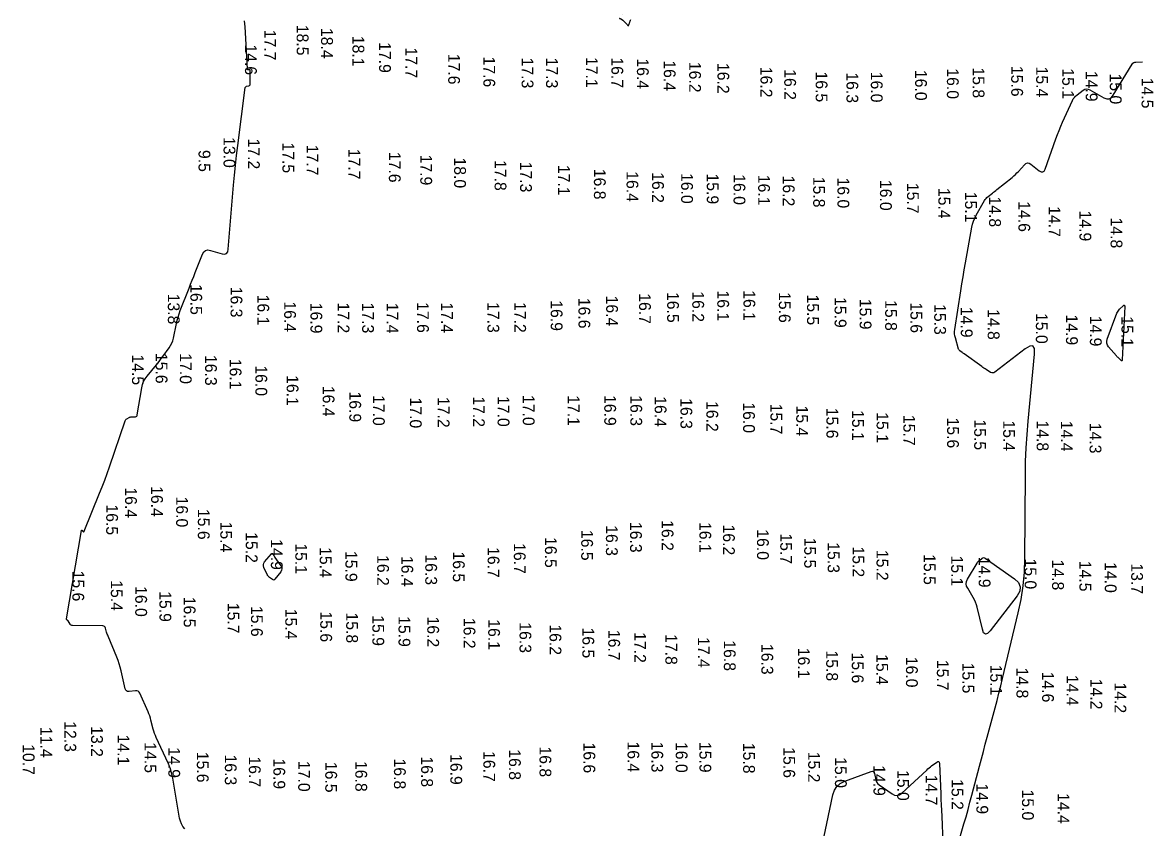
# Model space of a CAD drawing. Extents: x 988130 to 1132882, y 654656 to 841453.
# Drawn here: x 1052382.3 to 1052861.8, y 750134.6 to 750475.8 of the extents above; entities that cross this region are included whole.
import ezdxf

# ---------------------------------------------------------------- set-up
doc = ezdxf.new("R2010")
doc.units = 0
doc.layers.add('V-TOPO-MAJR', color=7, linetype='Continuous')
doc.layers.add('V-TOPO-SOUN', color=7, linetype='Continuous')

msp = doc.modelspace()

# ---------------------------------------------------------------- linework, layer by layer
at = {"layer": 'V-TOPO-MAJR'}
for points in [[(1052451.14, 750133.97), (1052450.34, 750134.96), (1052449.7, 750136.03), (1052449.23, 750137.19), (1052448.93, 750138.43), (1052446.04, 750155.47), (1052445.94, 750156.02), (1052445.82, 750156.57), (1052445.68, 750157.11), (1052445.53, 750157.64), (1052444.87, 750159.77), (1052444.69, 750160.3), (1052444.5, 750160.82), (1052444.29, 750161.34), (1052444.07, 750161.85), (1052439.02, 750172.64), (1052438.63, 750173.52), (1052438.29, 750174.42), (1052437.99, 750175.32), (1052437.73, 750176.25), (1052436.78, 750179.98), (1052436.53, 750180.9), (1052436.23, 750181.81), (1052435.9, 750182.71), (1052435.53, 750183.59), (1052432.04, 750191.4), (1052431.72, 750191.93), (1052431.3, 750192.28), (1052430.78, 750192.47), (1052430.16, 750192.48), (1052427.5, 750192.19), (1052426.89, 750192.21), (1052426.42, 750192.41), (1052426.08, 750192.79), (1052425.86, 750193.36), (1052424.11, 750200.99), (1052423.74, 750202.47), (1052423.3, 750203.93), (1052422.81, 750205.37), (1052422.25, 750206.79), (1052418.59, 750215.57), (1052418.42, 750216), (1052418.26, 750216.43), (1052418.12, 750216.86), (1052417.98, 750217.3), (1052417.47, 750219.07), (1052417.31, 750219.46), (1052417.05, 750219.74), (1052416.72, 750219.91), (1052416.3, 750219.97), (1052403.47, 750220.12), (1052403.17, 750220.16), (1052402.91, 750220.26), (1052402.69, 750220.43), (1052402.5, 750220.66), (1052401.61, 750222.1), (1052401.56, 750222.18), (1052401.5, 750222.26), (1052401.43, 750222.33), (1052401.35, 750222.39), (1052401.03, 750222.61), (1052400.97, 750222.68), (1052400.92, 750222.75), (1052400.9, 750222.83), (1052400.91, 750222.92), (1052407.34, 750260.39), (1052407.38, 750260.52), (1052407.44, 750260.58), (1052407.53, 750260.57), (1052407.64, 750260.49), (1052408.12, 750260), (1052408.23, 750259.92), (1052408.33, 750259.9), (1052408.42, 750259.95), (1052408.49, 750260.08), (1052415.02, 750276.25), (1052416.11, 750279.01), (1052417.17, 750281.78), (1052418.18, 750284.56), (1052419.15, 750287.36), (1052425.83, 750306.99), (1052425.93, 750307.24), (1052426.08, 750307.45), (1052426.27, 750307.64), (1052426.5, 750307.79), (1052427.48, 750308.32), (1052427.73, 750308.44), (1052427.98, 750308.52), (1052428.25, 750308.58), (1052428.52, 750308.61), (1052430.15, 750308.69), (1052430.47, 750308.75), (1052430.72, 750308.89), (1052430.89, 750309.12), (1052430.99, 750309.44), (1052432.85, 750320.92), (1052433.16, 750322.27), (1052433.64, 750323.55), (1052434.28, 750324.76), (1052435.1, 750325.89), (1052439.05, 750330.68), (1052439.77, 750331.56), (1052440.47, 750332.45), (1052441.15, 750333.34), (1052441.83, 750334.25), (1052444.5, 750337.88), (1052445.12, 750338.82), (1052445.62, 750339.8), (1052446.02, 750340.83), (1052446.3, 750341.92), (1052447.59, 750348.15), (1052447.91, 750349.55), (1052448.29, 750350.93), (1052448.72, 750352.3), (1052449.22, 750353.65), (1052452.92, 750363.15), (1052453.57, 750364.83), (1052454.23, 750366.51), (1052454.89, 750368.19), (1052455.55, 750369.86), (1052458.57, 750377.54), (1052459.14, 750378.54), (1052459.89, 750379.15), (1052460.84, 750379.38), (1052461.97, 750379.21), (1052466.9, 750377.8), (1052467.99, 750377.65), (1052468.8, 750377.91), (1052469.33, 750378.58), (1052469.57, 750379.65), (1052471.8, 750406.85), (1052472.16, 750411.05), (1052472.58, 750415.25), (1052473.05, 750419.44), (1052473.57, 750423.63), (1052476.77, 750448.22), (1052476.83, 750448.45), (1052476.94, 750448.63), (1052477.11, 750448.75), (1052477.33, 750448.83), (1052478.33, 750449.03), (1052478.55, 750449.11), (1052478.71, 750449.24), (1052478.8, 750449.42), (1052478.83, 750449.65), (1052478.89, 750455.42), (1052478.87, 750455.55), (1052478.81, 750455.64), (1052478.72, 750455.7), (1052478.59, 750455.71), (1052477.99, 750455.68), (1052477.86, 750455.7), (1052477.77, 750455.75), (1052477.71, 750455.84), (1052477.68, 750455.97), (1052476.85, 750471.54), (1052476.7, 750474.03), (1052476.49, 750476.52)], [(1052775.84, 750116.29), (1052781.51, 750136.03), (1052782.38, 750139.08), (1052783.23, 750142.14), (1052784.06, 750145.21), (1052784.88, 750148.28), (1052788.11, 750160.56), (1052788.92, 750163.63), (1052789.73, 750166.7), (1052790.55, 750169.77), (1052791.37, 750172.84), (1052794.71, 750185.27), (1052795.53, 750188.36), (1052796.33, 750191.46), (1052797.11, 750194.57), (1052797.87, 750197.68), (1052804.53, 750225.52), (1052805.73, 750231.22), (1052806.59, 750236.96), (1052807.12, 750242.74), (1052807.33, 750248.56), (1052807.56, 750284), (1052807.66, 750289.71), (1052807.89, 750295.42), (1052808.25, 750301.12), (1052808.73, 750306.82), (1052811.46, 750335.24), (1052811.42, 750337.53), (1052810.73, 750338.66), (1052809.41, 750338.63), (1052807.45, 750337.45), (1052794.67, 750327.58), (1052794.22, 750327.32), (1052793.77, 750327.21), (1052793.3, 750327.27), (1052792.83, 750327.48), (1052790.92, 750328.67), (1052790.44, 750328.97), (1052789.97, 750329.28), (1052789.51, 750329.59), (1052789.05, 750329.92), (1052781.57, 750335.29), (1052781.35, 750335.45), (1052781.13, 750335.61), (1052780.9, 750335.77), (1052780.68, 750335.92), (1052779.79, 750336.55), (1052779.59, 750336.72), (1052779.42, 750336.91), (1052779.29, 750337.13), (1052779.2, 750337.38), (1052777.86, 750342.11), (1052777.66, 750342.98), (1052777.55, 750343.87), (1052777.55, 750344.76), (1052777.64, 750345.65), (1052780.16, 750362.01), (1052780.63, 750364.99), (1052781.11, 750367.96), (1052781.62, 750370.94), (1052782.15, 750373.91), (1052784.88, 750389), (1052785.18, 750390.34), (1052785.59, 750391.64), (1052786.1, 750392.9), (1052786.73, 750394.12), (1052790.2, 750400.3), (1052790.52, 750400.8), (1052790.87, 750401.26), (1052791.27, 750401.67), (1052791.72, 750402.06), (1052793.59, 750403.5), (1052794.06, 750403.87), (1052794.52, 750404.23), (1052794.99, 750404.6), (1052795.45, 750404.97), (1052801.92, 750410.15), (1052802.64, 750410.75), (1052803.33, 750411.37), (1052803.99, 750412.03), (1052804.63, 750412.71), (1052807.12, 750415.51), (1052807.76, 750416.05), (1052808.42, 750416.27), (1052809.12, 750416.17), (1052809.84, 750415.76), (1052813.46, 750412.95), (1052814.25, 750412.5), (1052814.91, 750412.46), (1052815.46, 750412.85), (1052815.88, 750413.65), (1052820.45, 750426.47), (1052821.12, 750428.28), (1052821.83, 750430.08), (1052822.57, 750431.86), (1052823.35, 750433.62), (1052827.48, 750442.68), (1052827.86, 750443.4), (1052828.32, 750444.05), (1052828.86, 750444.63), (1052829.48, 750445.16), (1052832.12, 750447.12), (1052832.78, 750447.5), (1052833.46, 750447.65), (1052834.16, 750447.58), (1052834.86, 750447.29), (1052840.88, 750443.91), (1052842.06, 750443.45), (1052843.11, 750443.47), (1052844.04, 750443.97), (1052844.84, 750444.94), (1052852.88, 750458.16), (1052853.16, 750458.53), (1052853.5, 750458.8), (1052853.9, 750458.97), (1052854.36, 750459.05), (1052857.26, 750459.2)], [(1052715.85, 750100.43), (1052725.89, 750148.3), (1052726.55, 750150.28), (1052727.61, 750151.92), (1052729.08, 750153.2), (1052730.95, 750154.13), (1052742.14, 750158.21), (1052742.7, 750158.33), (1052743.14, 750158.22), (1052743.45, 750157.9), (1052743.64, 750157.36), (1052744.15, 750154.74), (1052744.33, 750154.12), (1052744.61, 750153.56), (1052745, 750153.08), (1052745.49, 750152.66), (1052751.02, 750148.75), (1052752.11, 750148.18), (1052753.17, 750148.04), (1052754.2, 750148.33), (1052755.2, 750149.04), (1052765.7, 750158.88), (1052766.2, 750159.34), (1052766.72, 750159.78), (1052767.25, 750160.21), (1052767.79, 750160.62), (1052770, 750162.22), (1052770.49, 750162.49), (1052770.84, 750162.48), (1052771.06, 750162.21), (1052771.16, 750161.66), (1052771.67, 750148.81), (1052771.77, 750146.44), (1052771.86, 750144.08), (1052771.96, 750141.71), (1052772.06, 750139.34), (1052772.99, 750116.63)]]:
    msp.add_lwpolyline(points, dxfattribs=at)
for points in [[(1052849.52, 750356.01), (1052849.65, 750355.82), (1052849.67, 750355.42), (1052848.63, 750332.79), (1052848.58, 750332.52), (1052848.48, 750332.4), (1052848.32, 750332.42), (1052848.1, 750332.57), (1052847.11, 750333.49), (1052846.86, 750333.73), (1052846.62, 750333.97), (1052846.39, 750334.21), (1052846.17, 750334.46), (1052842.86, 750338.27), (1052842.35, 750339.02), (1052842.08, 750339.8), (1052842.06, 750340.63), (1052842.27, 750341.5), (1052846.4, 750352.57), (1052846.61, 750353.04), (1052846.86, 750353.48), (1052847.16, 750353.89), (1052847.5, 750354.27), (1052848.98, 750355.73), (1052849.3, 750355.98)], [(1052488.17, 750250.69), (1052488.29, 750250.64), (1052488.41, 750250.5), (1052488.86, 750249.77), (1052488.97, 750249.59), (1052489.09, 750249.41), (1052489.21, 750249.23), (1052489.33, 750249.05), (1052491.87, 750245.5), (1052492.22, 750244.85), (1052492.32, 750244.21), (1052492.19, 750243.57), (1052491.81, 750242.94), (1052489.32, 750239.77), (1052489.07, 750239.54), (1052488.81, 750239.44), (1052488.53, 750239.47), (1052488.24, 750239.63), (1052487.02, 750240.56), (1052486.74, 750240.81), (1052486.49, 750241.08), (1052486.27, 750241.39), (1052486.09, 750241.72), (1052484.66, 750244.8), (1052484.46, 750245.42), (1052484.45, 750246.01), (1052484.62, 750246.58), (1052484.98, 750247.12), (1052487.9, 750250.54), (1052488.04, 750250.66)], [(1052790.59, 750216.46), (1052789.86, 750217.08), (1052789.31, 750218.56), (1052787.12, 750227.89), (1052786.82, 750228.98), (1052786.44, 750230.03), (1052785.98, 750231.05), (1052785.44, 750232.03), (1052783.1, 750235.91), (1052782.65, 750236.88), (1052782.5, 750237.85), (1052782.64, 750238.83), (1052783.07, 750239.8), (1052787.06, 750246.63), (1052787.27, 750246.95), (1052787.5, 750247.24), (1052787.76, 750247.51), (1052788.04, 750247.75), (1052789.24, 750248.68), (1052789.54, 750248.86), (1052789.84, 750248.92), (1052790.15, 750248.87), (1052790.46, 750248.71), (1052802.9, 750239.95), (1052804.6, 750238.34), (1052805.35, 750236.59), (1052805.15, 750234.7), (1052804.01, 750232.66), (1052792.62, 750217.85), (1052791.51, 750216.72)]]:
    msp.add_lwpolyline(points, close=True, dxfattribs=at)

# ---------------------------------------------------------------- texts
at = {"layer": 'V-TOPO-SOUN'}
for s, rotation, p in [('16.7 ', 250, (1052639.02, 750487.73)), ('18.5 ', 270, (1052498.58, 750474.84)), ('17.7 ', 270, (1052484.82, 750472.74)), ('18.4 ', 270, (1052508.92, 750473.5)), ('18.1 ', 270, (1052522.22, 750470.17)), ('14.6 ', 270, (1052476.64, 750466.54)), ('17.9 ', 270, (1052533.5, 750467.48)), ('17.7 ', 270, (1052544.7, 750465.24)), ('17.6 ', 270, (1052562.8, 750462.54)), ('17.6 ', 270, (1052577.72, 750461.39)), ('17.3 ', 270, (1052593.95, 750460.92)), ('17.3 ', 270, (1052604.3, 750460.92)), ('17.1 ', 270, (1052621.21, 750461.19)), ('16.7 ', 270, (1052632.02, 750461.04)), ('16.4 ', 270, (1052642.84, 750460.59)), ('16.4 ', 270, (1052654.23, 750459.78)), ('16.2 ', 270, (1052664.99, 750459.13)), ('16.2 ', 270, (1052676.98, 750458.66)), ('16.2 ', 270, (1052695.23, 750457.03)), ('16.2 ', 270, (1052705.3, 750456)), ('16.0 ', 270, (1052760.8, 750455.72)), ('16.0 ', 270, (1052774.28, 750456.39)), ('15.8 ', 270, (1052785.2, 750456.77)), ('15.6 ', 270, (1052801.56, 750457.41)), ('15.4 ', 270, (1052812.13, 750457.11)), ('15.1 ', 270, (1052823.19, 750456.39)), ('16.5 ', 270, (1052718.63, 750455.03)), ('16.3 ', 270, (1052731.69, 750454.68)), ('16.0 ', 270, (1052742.03, 750454.92)), ('14.9 ', 270, (1052833.14, 750455.3)), ('15.0 ', 270, (1052843.36, 750454.18)), ('14.5 ', 270, (1052856.83, 750452.39)), ('13.0 ', 270, (1052467.55, 750427.22)), ('17.2 ', 270, (1052477.91, 750426.61)), ('9.5', 270, (1052456.95, 750421.77)), ('17.5 ', 270, (1052492.52, 750424.97)), ('17.7 ', 270, (1052502.77, 750423.97)), ('17.7 ', 270, (1052520.49, 750422.28)), ('17.6 ', 270, (1052537.66, 750420.96)), ('17.9 ', 270, (1052550.97, 750419.79)), ('18.0 ', 270, (1052565.33, 750418.58)), ('17.8 ', 270, (1052582.49, 750417.49)), ('17.3 ', 270, (1052593.3, 750416.81)), ('17.1 ', 270, (1052609.39, 750415.45)), ('16.8 ', 270, (1052624.6, 750413.78)), ('16.4 ', 270, (1052638.43, 750412.75)), ('16.2 ', 270, (1052649.28, 750412.34)), ('16.0 ', 270, (1052661.6, 750412)), ('15.9 ', 270, (1052672.47, 750411.8)), ('16.0 ', 270, (1052683.81, 750411.48)), ('16.1 ', 270, (1052694.25, 750411.24)), ('16.2 ', 270, (1052704.7, 750410.9)), ('15.8 ', 270, (1052717.58, 750410.4)), ('16.0 ', 270, (1052727.88, 750410.08)), ('16.0 ', 270, (1052745.9, 750409.06)), ('15.7 ', 270, (1052757.37, 750407.82)), ('15.4 ', 270, (1052770.66, 750405.68)), ('15.1 ', 270, (1052781.97, 750404.05)), ('14.8 ', 270, (1052792.18, 750402.06)), ('14.6 ', 270, (1052804.6, 750400.04)), ('14.7 ', 270, (1052817.43, 750397.94)), ('14.9 ', 270, (1052830.49, 750396.07)), ('14.8 ', 270, (1052843.69, 750393.1)), ('16.5 ', 270, (1052453.48, 750364.87)), ('13.8 ', 270, (1052443.93, 750360.85)), ('16.3 ', 270, (1052470.54, 750363.77)), ('16.1 ', 270, (1052481.92, 750360.43)), ('16.4 ', 270, (1052629.79, 750360.03)), ('16.7 ', 270, (1052643.73, 750361.02)), ('16.5 ', 270, (1052655.65, 750361.55)), ('16.2 ', 270, (1052666.31, 750361.84)), ('16.1 ', 270, (1052676.91, 750362.2)), ('16.1 ', 270, (1052688.02, 750362.31)), ('15.6 ', 270, (1052703.03, 750361.53)), ('15.5 ', 270, (1052714.97, 750360.49)), ('16.4 ', 270, (1052493.26, 750357.56)), ('16.9 ', 270, (1052504.41, 750356.98)), ('17.2 ', 270, (1052515.92, 750357.09)), ('17.3 ', 270, (1052526.32, 750357.04)), ('17.4 ', 270, (1052536.68, 750356.96)), ('17.6 ', 270, (1052549.59, 750357.26)), ('17.4 ', 270, (1052559.79, 750357.16)), ('17.3 ', 270, (1052579.45, 750357.27)), ('17.2 ', 270, (1052590.82, 750357.3)), ('16.9 ', 270, (1052606.29, 750358.05)), ('16.6 ', 270, (1052618.05, 750359.08)), ('15.9 ', 270, (1052726.66, 750359.41)), ('15.9 ', 270, (1052737.27, 750358.66)), ('15.8 ', 270, (1052748.1, 750358.1)), ('15.6 ', 270, (1052758.82, 750357.17)), ('15.3 ', 270, (1052768.9, 750356.41)), ('14.9 ', 270, (1052780.18, 750355.23)), ('14.8 ', 270, (1052791.6, 750354.29)), ('15.0 ', 270, (1052812.01, 750352.64)), ('14.9 ', 270, (1052824.77, 750352.02)), ('14.9 ', 270, (1052834.91, 750351.5)), ('15.1 ', 270, (1052848.3, 750351.27)), ('15.6 ', 270, (1052438.77, 750335.72)), ('17.0 ', 270, (1052449.03, 750335.58)), ('14.5 ', 270, (1052428.74, 750335.09)), ('16.3 ', 270, (1052459.73, 750334.85)), ('16.1 ', 270, (1052470.15, 750333.23)), ('16.0 ', 270, (1052481.05, 750330.46)), ('16.1 ', 270, (1052494.33, 750326.29)), ('16.4 ', 270, (1052509.6, 750321.75)), ('16.9 ', 270, (1052520.87, 750319.36)), ('17.0 ', 270, (1052530.89, 750317.86)), ('17.0 ', 270, (1052546.57, 750316.81)), ('17.2 ', 270, (1052558.39, 750317.04)), ('17.2 ', 270, (1052573.3, 750317.32)), ('17.0 ', 270, (1052583.77, 750317.44)), ('17.0 ', 270, (1052594.44, 750317.9)), ('17.1 ', 270, (1052613.53, 750317.78)), ('16.9 ', 270, (1052628.99, 750317.86)), ('16.3 ', 270, (1052640.04, 750317.75)), ('16.4 ', 270, (1052650.37, 750317.35)), ('16.3 ', 270, (1052661.31, 750316.53)), ('16.2 ', 270, (1052672.29, 750315.32)), ('16.0 ', 270, (1052687.86, 750314.77)), ('15.7 ', 270, (1052699.46, 750314.2)), ('15.4 ', 270, (1052710.39, 750313.42)), ('15.6 ', 270, (1052723.19, 750312.47)), ('15.1 ', 270, (1052734.1, 750311.49)), ('15.1 ', 270, (1052744.47, 750310.56)), ('15.7 ', 270, (1052755.81, 750309.42)), ('15.6 ', 270, (1052774.36, 750308.32)), ('15.5 ', 270, (1052785.86, 750307.53)), ('15.4 ', 270, (1052798.15, 750307.11)), ('14.8 ', 270, (1052812.38, 750307.1)), ('14.4 ', 270, (1052822.59, 750306.93)), ('14.3 ', 270, (1052834.78, 750306.09)), ('16.4 ', 270, (1052425.8, 750278.71)), ('16.4 ', 270, (1052436.84, 750279.24)), ('16.0 ', 270, (1052447.46, 750274.81)), ('16.5 ', 270, (1052417.8, 750271.49)), ('15.6 ', 270, (1052456.66, 750269.56)), ('15.4 ', 270, (1052466.18, 750264.17)), ('16.3 ', 270, (1052639.93, 750264.06)), ('16.2 ', 270, (1052653.34, 750264.81)), ('16.1 ', 270, (1052669.32, 750264.03)), ('15.2 ', 270, (1052476.99, 750259.71)), ('16.5 ', 270, (1052619.22, 750260.67)), ('16.3 ', 270, (1052629.69, 750262.66)), ('16.2 ', 270, (1052679.33, 750262.95)), ('16.0 ', 270, (1052693.75, 750260.95)), ('15.7 ', 270, (1052703.63, 750259.2)), ('14.9 ', 270, (1052487.62, 750256.74)), ('15.1 ', 270, (1052497.98, 750254.99)), ('16.7 ', 270, (1052590.65, 750255.07)), ('16.5 ', 270, (1052603.84, 750257.64)), ('15.5 ', 270, (1052713.78, 750257.39)), ('15.3 ', 270, (1052723.74, 750255.45)), ('15.4 ', 270, (1052508.33, 750253.39)), ('15.9 ', 270, (1052519.23, 750251.75)), ('16.2 ', 270, (1052532.7, 750250)), ('16.4 ', 270, (1052542.95, 750249.63)), ('16.3 ', 270, (1052553.09, 750250.3)), ('16.5 ', 270, (1052564.81, 750251.53)), ('16.7 ', 270, (1052579.54, 750253.39)), ('15.2 ', 270, (1052734.27, 750253.66)), ('15.2 ', 270, (1052744.43, 750252.21)), ('15.5 ', 270, (1052764.45, 750250.4)), ('15.1 ', 270, (1052776.09, 750249.8)), ('14.9 ', 270, (1052787.76, 750249.24)), ('15.0 ', 270, (1052807.25, 750248.55)), ('14.8 ', 270, (1052818.89, 750248.09)), ('14.5 ', 270, (1052830.47, 750247.58)), ('14.0 ', 270, (1052841.23, 750247.01)), ('13.7 ', 270, (1052852.42, 750246.49)), ('15.6 ', 270, (1052403.45, 750243.41)), ('15.4 ', 270, (1052419.76, 750239.34)), ('16.0 ', 270, (1052430.11, 750236.85)), ('15.9 ', 270, (1052440.38, 750234.69)), ('16.5 ', 270, (1052450.67, 750232.33)), ('15.7 ', 270, (1052469.25, 750229.76)), ('15.6 ', 270, (1052479.19, 750228.43)), ('15.4 ', 270, (1052493.74, 750227.24)), ('15.6 ', 270, (1052508.57, 750226.12)), ('15.8 ', 270, (1052519.56, 750225.67)), ('15.9 ', 270, (1052530.65, 750224.49)), ('15.9 ', 270, (1052541.75, 750224.12)), ('16.2 ', 270, (1052553.94, 750223.95)), ('16.2 ', 270, (1052569.33, 750223.37)), ('16.1 ', 270, (1052579.78, 750222.79)), ('16.3 ', 270, (1052593.05, 750221.51)), ('16.2 ', 270, (1052605.79, 750220.64)), ('16.5 ', 270, (1052619.71, 750219.28)), ('16.7 ', 270, (1052630.69, 750218.29)), ('17.2 ', 270, (1052641.69, 750217.32)), ('17.8 ', 270, (1052654.93, 750216.49)), ('17.4 ', 270, (1052668.68, 750215.22)), ('16.8 ', 270, (1052679.7, 750213.87)), ('16.3 ', 270, (1052695.61, 750212.33)), ('16.1 ', 270, (1052711.11, 750210.7)), ('15.8 ', 270, (1052723.1, 750209.57)), ('15.6 ', 270, (1052733.96, 750208.66)), ('15.4 ', 270, (1052744.35, 750208)), ('16.0 ', 270, (1052756.92, 750206.88)), ('15.7 ', 270, (1052770.03, 750205.57)), ('15.5 ', 270, (1052780.84, 750204.39)), ('15.1 ', 270, (1052792.67, 750203.54)), ('14.8 ', 270, (1052803.78, 750202.29)), ('14.6 ', 270, (1052814.64, 750200.57)), ('14.4 ', 270, (1052825.03, 750199.17)), ('14.2 ', 270, (1052835.16, 750197.57)), ('14.2 ', 270, (1052845.35, 750195.99)), ('12.3 ', 270, (1052400.07, 750179.55)), ('13.2 ', 270, (1052411.39, 750177.46)), ('11.4 ', 270, (1052389.88, 750177.13)), ('14.1 ', 270, (1052422.61, 750173.9)), ('10.7 ', 270, (1052382.42, 750169.82)), ('14.5 ', 270, (1052434.05, 750170.63)), ('14.9 ', 270, (1052444.13, 750168.52)), ('16.8 ', 270, (1052601.53, 750168.87)), ('16.6 ', 270, (1052620.18, 750170.53)), ('16.4 ', 270, (1052638.85, 750170.97)), ('16.3 ', 270, (1052648.96, 750170.87)), ('16.0 ', 270, (1052659.29, 750170.75)), ('15.9 ', 270, (1052669.34, 750170.79)), ('15.8 ', 270, (1052687.88, 750170.39)), ('15.6 ', 270, (1052704.92, 750168.51)), ('15.6 ', 270, (1052456.23, 750166.59)), ('16.3 ', 270, (1052468.1, 750165.44)), ('16.7 ', 270, (1052478.29, 750164.64)), ('16.9 ', 270, (1052488.69, 750163.8)), ('16.8 ', 270, (1052539.81, 750163.74)), ('16.8 ', 270, (1052551.34, 750164.64)), ('16.9 ', 270, (1052563.72, 750165.64)), ('16.7 ', 270, (1052577.72, 750166.91)), ('16.8 ', 270, (1052588.58, 750167.66)), ('15.2 ', 270, (1052715.45, 750166.63)), ('15.0 ', 270, (1052726.8, 750164.29)), ('17.0 ', 270, (1052499.22, 750162.72)), ('16.5 ', 270, (1052510.69, 750162.32)), ('16.8 ', 270, (1052523.43, 750162.7)), ('14.9 ', 270, (1052743.15, 750160.92)), ('15.0 ', 270, (1052753.23, 750158.86)), ('14.7 ', 270, (1052765.26, 750156.88)), ('15.2 ', 270, (1052776.26, 750154.99)), ('14.9 ', 270, (1052786.77, 750153.21)), ('15.0 ', 270, (1052806.13, 750150.58)), ('14.4 ', 270, (1052821.25, 750149.08))]:
    msp.add_text(s, height=5, rotation=rotation, dxfattribs=at).set_placement(p)

doc.saveas('drawing.dxf')
